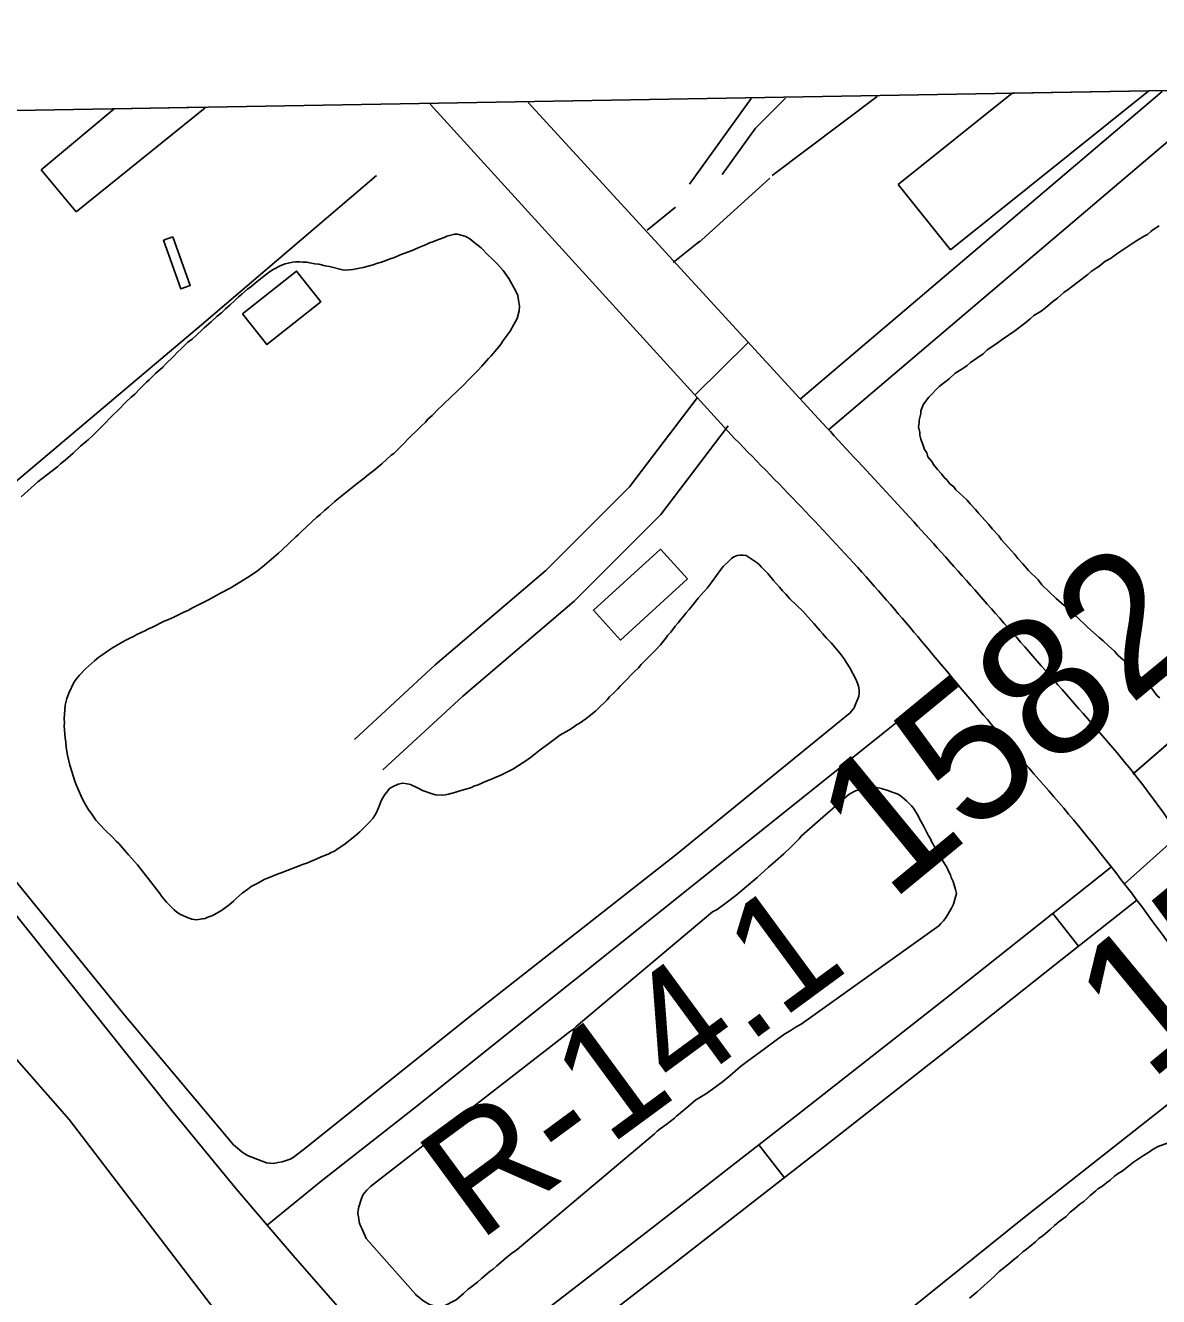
# Model space of a CAD drawing. Extents: x 3892998 to 3931244, y 278583 to 304547.
# Drawn here: x 3900485 to 3901302, y 301401 to 302317 of the extents above; entities that cross this region are included whole.
import ezdxf

# ---------------------------------------------------------------- set-up
doc = ezdxf.new("R2010")
doc.units = 0
for name, color, linetype in [('V-BLDG-OTLN', 7, 'Continuous'), ('V-GRID-FRAM', 7, 'Continuous'), ('V-RIVR-RANG-IDEN', 7, 'Continuous'), ('V-ROAD-CNTR', 7, 'Continuous'), ('V-SITE-VEGE', 7, 'Continuous'), ('V-SURV-IDEN', 7, 'Continuous'), ('V-TOPO-SHOR', 7, 'Continuous')]:
    doc.layers.add(name, color=color, linetype=linetype)

msp = doc.modelspace()

# ---------------------------------------------------------------- linework, layer by layer
at = {"layer": 'V-BLDG-OTLN'}
for p, q in [((3901114.25, 302202.62), (3901196.41, 302268.52)), ((3901294.99, 302270.22), (3901152, 302155.55)), ((3901196.41, 302268.52), (3901294.99, 302270.22)), ((3900495.85, 302213.32), (3900548.62, 302257.3)), ((3900614.2, 302257.89), (3900521.17, 302182.96)), ((3900548.62, 302257.3), (3900613.77, 302258.43)), ((3900613.77, 302258.43), (3900614.2, 302257.89)), ((3900521.17, 302182.96), (3900495.85, 302213.32)), ((3901152, 302155.55), (3901114.25, 302202.62))]:
    msp.add_line(p, q, dxfattribs=at)
for points in [[(3900591.05, 302164.88), (3900603.55, 302129.84), (3900596.79, 302127.42), (3900584.29, 302162.47)], [(3900641.2, 302109.5), (3900680.21, 302140.2), (3900697.71, 302117.96), (3900658.71, 302087.26)], [(3900962.29, 301918.21), (3900913.98, 301874.16), (3900894.41, 301895.62), (3900942.73, 301939.67)]]:
    msp.add_lwpolyline(points, close=True, dxfattribs=at)
at = {"layer": 'V-GRID-FRAM'}
msp.add_lwpolyline([(3896958.37, 302195.16), (3928823.64, 302746.74), (3929146.26, 284567.1), (3897265.12, 284015.24), (3896958.37, 302195.16)], dxfattribs=at)
at = {"layer": 'V-ROAD-CNTR'}
for p, q in [((3901244.32, 301653.35), (3901225.69, 301676.86)), ((3901032.11, 301486.36), (3901013.67, 301510.03))]:
    msp.add_line(p, q, dxfattribs=at)
for points in [[(3901099.16, 302266.23), (3901023.42, 302209.18)], [(3901043.62, 302047.88), (3901304.77, 302269.76)], [(3901063.93, 302025.78), (3901352.05, 302270.57)], [(3900776.61, 302260.7), (3900996.2, 302019.6)], [(3900847.2, 302261.91), (3901053.77, 302036.82)], [(3900963.58, 302202.97), (3901008.21, 302264.67)], [(3900987.18, 302210), (3901011.37, 302243.45), (3901032.83, 302265.09)], [(3900969.83, 302160.42), (3901021.64, 302207.39)], [(3900953.62, 302186.4), (3900933.05, 302169.69)], [(3900971.08, 302161.93), (3900951.97, 302146.4)], [(3901006.12, 302088.74), (3900967.69, 302050.9)], [(3900969.4, 302049.02), (3900920.37, 301984.59), (3900860.02, 301924.26), (3900780.24, 301856.21), (3900722.07, 301802.53)], [(3900967.73, 302046.83), (3900920.37, 301984.59), (3900860.02, 301924.26), (3900780.24, 301856.21), (3900722.07, 301802.53)], [(3900991.61, 302028.66), (3900943.01, 301964.8), (3900880.39, 301902.2), (3900800.16, 301833.76), (3900742.42, 301780.48)], [(3900950, 302023.53), (3900920.37, 301984.59), (3900860.02, 301924.26), (3900780.24, 301856.21), (3900722.07, 301802.53)], [(3900972.74, 302003.87), (3900943.01, 301964.8), (3900880.39, 301902.2), (3900800.16, 301833.76), (3900742.42, 301780.48)], [(3901283.51, 301777.52), (3901358.26, 301842.35)], [(3901284.15, 301778.08), (3901358.26, 301842.35)], [(3901316.63, 301733.52), (3901277.55, 301698.32)], [(3901268.18, 301710.53), (3901208.49, 301663.24), (3901149, 301616.11), (3901041.95, 301532.06), (3900934.59, 301448.41), (3900875.21, 301402.54), (3900815.52, 301356.65)], [(3901286.34, 301686.64), (3901227.12, 301639.72), (3901167.58, 301592.55), (3901060.43, 301508.43), (3900952.98, 301424.7), (3900893.52, 301378.78), (3900834.19, 301333.16), (3900778.53, 301287.46), (3900722.13, 301240.1), (3900708.41, 301226.34)]]:
    msp.add_lwpolyline(points, dxfattribs=at)
for points in [[(3901053.77, 302036.82), (3901145.27, 301937.45), (3901241.44, 301828.17), (3901289.74, 301770.93), (3901337.69, 301702.43), (3901375.02, 301646.86), (3901475.41, 301488.9)], [(3900996.2, 302019.6), (3901097.25, 301912.8), (3901187, 301806.81), (3901244.23, 301740.2), (3901304.61, 301662.04), (3901351.68, 301595.88), (3901416.6, 301494.36), (3901495.96, 301363.44)]]:
    msp.add_spline(points, degree=3, dxfattribs=at)
at = {"layer": 'V-SITE-VEGE'}
for p, q in [((3901285.7, 302161.85), (3901291.66, 302165.52)), ((3901291.66, 302165.52), (3901294.05, 302166.74)), ((3901294.05, 302166.74), (3901296.43, 302168.77)), ((3901296.43, 302168.77), (3901298.02, 302169.99)), ((3901298.02, 302169.99), (3901302.39, 302172.84)), ((3901272.58, 302153.29), (3901285.7, 302161.85)), ((3901259.07, 302143.53), (3901263.43, 302147.17)), ((3901263.43, 302147.17), (3901267.42, 302149.23)), ((3901267.42, 302149.23), (3901272.58, 302153.29)), ((3901243.97, 302132.54), (3901251.12, 302137.83)), ((3901251.12, 302137.83), (3901253.5, 302139.86)), ((3901253.5, 302139.86), (3901257.08, 302142.3)), ((3901257.08, 302142.3), (3901259.07, 302143.53)), ((3901236.83, 302126.86), (3901240, 302129.29)), ((3901240, 302129.29), (3901243.97, 302132.54)), ((3901225.71, 302118.32), (3901229.28, 302120.76)), ((3901229.28, 302120.76), (3901233.64, 302124.82)), ((3901233.64, 302124.82), (3901236.83, 302126.86)), ((3901212.2, 302108.16), (3901217.37, 302111.42)), ((3901217.37, 302111.42), (3901220.55, 302113.86)), ((3901220.55, 302113.86), (3901225.71, 302118.32)), ((3901198.31, 302097.19), (3901205.46, 302102.48)), ((3901205.46, 302102.48), (3901209.43, 302105.73)), ((3901209.43, 302105.73), (3901212.2, 302108.16)), ((3901189.96, 302091.49), (3901198.31, 302097.19)), ((3901175.66, 302080.52), (3901178.44, 302083.35)), ((3901178.44, 302083.35), (3901184, 302087.02)), ((3901184, 302087.02), (3901189.96, 302091.49)), ((3901163.75, 302071.98), (3901166.52, 302074.41)), ((3901166.52, 302074.41), (3901175.66, 302080.52)), ((3901151.03, 302062.62), (3901155.39, 302066.68)), ((3901155.39, 302066.68), (3901158.97, 302068.72)), ((3901158.97, 302068.72), (3901163.75, 302071.98)), ((3901136.36, 302049.24), (3901143.89, 302056.94)), ((3901143.89, 302056.94), (3901147.86, 302060.18)), ((3901147.86, 302060.18), (3901151.03, 302062.62)), ((3901132.41, 302044.39), (3901136.36, 302049.24)), ((3901130.11, 302035.56), (3901130.49, 302037.56)), ((3901130.46, 302039.57), (3901132.41, 302044.39)), ((3901130.49, 302037.56), (3901130.46, 302039.57)), ((3901128.99, 302027.93), (3901129.36, 302030.74)), ((3901129.84, 302023.94), (3901128.99, 302027.93)), ((3901129.34, 302032.74), (3901130.11, 302035.56)), ((3901129.36, 302030.74), (3901129.34, 302032.74)), ((3901129.86, 302021.94), (3901129.84, 302023.94)), ((3901130.69, 302019.14), (3901129.86, 302021.94)), ((3901132.35, 302014.35), (3901130.69, 302019.14)), ((3901133.18, 302011.56), (3901132.35, 302014.35)), ((3901134.81, 302009.18), (3901133.18, 302011.56)), ((3901135.64, 302006.38), (3901134.81, 302009.18)), ((3901138.48, 302002.81), (3901135.64, 302006.38)), ((3901139.71, 302000.82), (3901138.48, 302002.81)), ((3901142.55, 301997.25), (3901139.71, 302000.82)), ((3901145.39, 301994.08), (3901142.55, 301997.25)), ((3901147.42, 301991.29), (3901145.39, 301994.08)), ((3901149.44, 301989.71), (3901147.42, 301991.29)), ((3901151.48, 301986.93), (3901149.44, 301989.71)), ((3901154.31, 301984.56), (3901151.48, 301986.93)), ((3901155.93, 301982.58), (3901154.31, 301984.56)), ((3901158.76, 301979.81), (3901155.93, 301982.58)), ((3901160.79, 301977.82), (3901158.76, 301979.81)), ((3901164.02, 301975.06), (3901160.79, 301977.82)), ((3901166.06, 301972.28), (3901164.02, 301975.06)), ((3901170.11, 301968.32), (3901166.06, 301972.28)), ((3901172.14, 301965.54), (3901170.11, 301968.32)), ((3901179.44, 301957.61), (3901172.14, 301965.54)), ((3901182.28, 301954.04), (3901179.44, 301957.61)), ((3901186.74, 301949.28), (3901182.28, 301954.04)), ((3901188.77, 301946.5), (3901186.74, 301949.28)), ((3901198.5, 301935.79), (3901188.77, 301946.5)), ((3901200.54, 301933.01), (3901198.5, 301935.79)), ((3901204.19, 301929.05), (3901200.54, 301933.01)), ((3901208.24, 301924.29), (3901204.19, 301929.05)), ((3901215.12, 301917.55), (3901208.24, 301924.29)), ((3901217.97, 301913.98), (3901215.12, 301917.55)), ((3901228.09, 301904.08), (3901217.97, 301913.98)), ((3901233.75, 301899.34), (3901228.09, 301904.08)), ((3901236.99, 301896.17), (3901233.75, 301899.34)), ((3901242.65, 301891.43), (3901236.99, 301896.17)), ((3901251.15, 301883.11), (3901242.65, 301891.43)), ((3901259.24, 301875.99), (3901251.15, 301883.11)), ((3901262.07, 301873.62), (3901259.24, 301875.99)), ((3901266.12, 301869.66), (3901262.07, 301873.62)), ((3901270.17, 301866.11), (3901266.12, 301869.66)), ((3901272.6, 301863.33), (3901270.17, 301866.11)), ((3901276.65, 301859.77), (3901272.6, 301863.33)), ((3901279.08, 301857.39), (3901276.65, 301859.77)), ((3901281.51, 301854.62), (3901279.08, 301857.39)), ((3901283.93, 301852.64), (3901281.51, 301854.62)), ((3901288.79, 301847.89), (3901283.93, 301852.64)), ((3901291.63, 301844.72), (3901288.79, 301847.89)), ((3901293.25, 301842.73), (3901291.63, 301844.72)), ((3901294.87, 301841.15), (3901293.25, 301842.73)), ((3901297.3, 301839.17), (3901294.87, 301841.15)), ((3901300.96, 301834.01), (3901297.3, 301839.17)), ((3901302.98, 301832.43), (3901300.96, 301834.01))]:
    msp.add_line(p, q, dxfattribs=at)
for points in [[(3900507.87, 301999.3), (3900509.93, 302001.21), (3900513.3, 302003.9), (3900519.11, 302008.88), (3900524.35, 302013.86), (3900529.98, 302018.66), (3900533.53, 302021.91), (3900538.21, 302026.69), (3900541.02, 302029.37), (3900547, 302035.68), (3900552.06, 302040.47), (3900557.1, 302045.63), (3900560.85, 302049.27), (3900563.47, 302051.57), (3900566.84, 302055.2), (3900568.9, 302057.11), (3900571.89, 302060.17), (3900573.77, 302061.71), (3900578.45, 302066.3), (3900583.69, 302070.9), (3900585.75, 302073.19), (3900591.36, 302078.55), (3900594.54, 302081.99), (3900596.79, 302083.91), (3900601.84, 302088.89), (3900604.84, 302091.19), (3900611.96, 302097.7), (3900613.64, 302099.42), (3900618.51, 302103.64), (3900623.01, 302107.85), (3900626.01, 302110.15), (3900629, 302113.03), (3900632.19, 302115.71), (3900635.75, 302118.96), (3900638.37, 302121.64), (3900640.8, 302123.56), (3900644.74, 302127.2), (3900646.43, 302128.35), (3900648.68, 302130.08), (3900650.55, 302131.8), (3900656.36, 302136.41), (3900660.68, 302139.67), (3900663.31, 302141.41), (3900668.76, 302144.3), (3900671.96, 302145.48), (3900674.04, 302145.88), (3900677.25, 302146.67), (3900679.52, 302146.88), (3900682.54, 302146.92), (3900684.82, 302146.75), (3900687.46, 302146.78), (3900693.34, 302145.53), (3900696.18, 302145.18), (3900700.93, 302144.1), (3900703.96, 302143.56), (3900713.25, 302141.21), (3900715.53, 302140.85), (3900720.82, 302141.48), (3900724.41, 302142.09), (3900728.18, 302142.89), (3900735.54, 302144.86), (3900737.8, 302145.64), (3900741.38, 302146.63), (3900748.35, 302149.35), (3900750.8, 302150.14), (3900754.95, 302151.89), (3900763.61, 302155.2), (3900768.31, 302157.33), (3900773.21, 302159.28), (3900776.04, 302160.64), (3900778.49, 302161.42), (3900781.31, 302162.58), (3900784.14, 302163.56), (3900786.59, 302164.53), (3900788.66, 302165.51), (3900794.32, 302166.89), (3900796.4, 302166.92), (3900799.06, 302166.19), (3900802.28, 302165.09), (3900805.14, 302163.42), (3900808.19, 302161.18), (3900813.34, 302157.08), (3900818.51, 302151.84), (3900821.19, 302149.41), (3900822.53, 302147.91), (3900824.44, 302146.04), (3900829.23, 302140.79), (3900830.38, 302138.92), (3900833.27, 302134.79), (3900838.48, 302125.76), (3900839.83, 302122.56), (3900840.44, 302119.35), (3900841.06, 302115.01), (3900840.9, 302111.6), (3900839.26, 302106.1), (3900837.04, 302101.72), (3900834.26, 302096.96), (3900832.77, 302095.05), (3900830.72, 302092), (3900828.85, 302089.52), (3900827.74, 302087.81)], [(3900827.74, 302087.81), (3900826.06, 302085.52), (3900820.64, 302079.21), (3900818.77, 302077.3), (3900813.92, 302071.76), (3900810.93, 302068.51), (3900806.25, 302063.73), (3900804.38, 302062.01), (3900800.08, 302057.41), (3900795.77, 302053.4), (3900791.28, 302049), (3900786.6, 302044.78), (3900785.1, 302043.06), (3900782.48, 302040.76), (3900777.99, 302036.17), (3900774.99, 302033.49), (3900773.12, 302031.39), (3900770.13, 302028.52), (3900768.26, 302026.42), (3900761.52, 302019.91), (3900757.03, 302015.32), (3900750.29, 302008.81), (3900748.42, 302007.47), (3900741.68, 302001.15), (3900735.87, 301996.35), (3900732.12, 301993.48), (3900728.93, 301990.79), (3900727.05, 301989.44)], [(3900481.63, 301977.44), (3900493.62, 301988.17), (3900499.8, 301993.16), (3900507.87, 301999.3)], [(3900727.05, 301989.44), (3900724.05, 301986.95), (3900715.43, 301980.23), (3900709.61, 301975.44), (3900707.74, 301974.1), (3900703.24, 301969.88), (3900700.43, 301967.58), (3900697.25, 301964.71), (3900694.62, 301962.6), (3900691.25, 301959.35), (3900683.76, 301952.45), (3900681.33, 301949.96), (3900679.64, 301948.62), (3900674.96, 301944.03), (3900669.53, 301939.05), (3900667.29, 301936.75), (3900658.86, 301929.66), (3900657.17, 301928.13), (3900654.35, 301926.02), (3900652.11, 301924.1), (3900645.91, 301919.87), (3900632.38, 301911.58), (3900625.43, 301907.91), (3900616.58, 301903.08), (3900612.45, 301900.95), (3900605.67, 301897.66), (3900601.72, 301895.54), (3900598.9, 301894.37), (3900591.56, 301890.7), (3900587.23, 301888.75), (3900584.59, 301887.78), (3900576.32, 301883.53), (3900572.93, 301881.98), (3900570.86, 301880.82), (3900567.66, 301879.27), (3900565.4, 301878.29), (3900562.21, 301876.56), (3900559.95, 301875.59), (3900556.56, 301873.85), (3900553.18, 301871.92), (3900547.54, 301868.45), (3900545.29, 301867.1), (3900542.09, 301864.98), (3900539.84, 301863.26), (3900537.59, 301861.72), (3900534.4, 301859.22), (3900528.03, 301853.29), (3900523.54, 301848.7), (3900521.12, 301845.83), (3900519.63, 301843.54), (3900515.93, 301835.75), (3900514.46, 301831.95), (3900513.38, 301827.21), (3900512.54, 301817.36), (3900512.77, 301814.33), (3900512.6, 301812.25), (3900513.27, 301803.37), (3900513.68, 301800.72), (3900514.1, 301796.57), (3900514.92, 301791.09), (3900516.7, 301783.92), (3900520.43, 301771.66), (3900521.4, 301769.22), (3900524.71, 301761.5), (3900526.06, 301758.86), (3900528.18, 301755.1), (3900529.92, 301752.28), (3900532.42, 301748.53), (3900535.49, 301744.21), (3900542, 301737.28), (3900547.74, 301731.67), (3900550.04, 301729.05), (3900551.95, 301727.37), (3900554.63, 301724.37), (3900558.85, 301719.31), (3900565.36, 301712), (3900574.96, 301700), (3900577.26, 301696.81), (3900581.48, 301691.37), (3900582.83, 301689.5), (3900586.47, 301685), (3900591.83, 301679.57), (3900593.74, 301677.89), (3900596.41, 301676.22), (3900601.92, 301673.82), (3900604.77, 301672.9), (3900607.99, 301672.37), (3900612.15, 301672.98), (3900614.22, 301673.39), (3900616.11, 301674.35), (3900619.12, 301675.33), (3900621, 301676.11), (3900623.82, 301677.85), (3900626.08, 301679), (3900631.52, 301683.23), (3900634.71, 301685.91), (3900636.95, 301688.02), (3900640.89, 301691.47), (3900645.02, 301694.54), (3900647.45, 301696.27), (3900651.78, 301698.59)], [(3901012.44, 301929.81), (3901014.16, 301928.51), (3901015.5, 301927.01), (3901017.41, 301925.14), (3901020.09, 301922.14), (3901024.31, 301917.08), (3901028.52, 301912.4), (3901030.82, 301909.59), (3901033.12, 301907.34), (3901036.18, 301903.97), (3901045.75, 301894.62), (3901049.2, 301890.68), (3901053.41, 301886.19), (3901056.29, 301882.63), (3901057.82, 301881.13), (3901059.54, 301878.88), (3901062.61, 301875.51), (3901065.86, 301872.14), (3901072.38, 301864.46), (3901075.26, 301860.52), (3901076.61, 301858.26), (3901079.31, 301854.13), (3901083.56, 301846.04), (3901084.92, 301843.03), (3901085.7, 301840.77), (3901086.1, 301838.12), (3901086.13, 301836.04), (3901085.77, 301833.77), (3901085.23, 301831.68), (3901083.75, 301828.45), (3901082.47, 301825.22), (3901080.6, 301822.93), (3901079.67, 301821.59), (3900953.87, 301719.17), (3900807.4, 301604.22), (3900684.95, 301506.37), (3900677.82, 301500.99), (3900675.56, 301499.64), (3900669.91, 301497.69), (3900666.7, 301497.27), (3900663.68, 301496.67), (3900661.03, 301496.83), (3900658.56, 301497.18), (3900652.3, 301499.39), (3900644.88, 301502.33), (3900641.08, 301504.74), (3900638.98, 301506.42), (3900634.77, 301510.16), (3900555.4, 301604.44), (3900473.11, 301705.68)], [(3900651.78, 301698.59), (3900657.23, 301701.68), (3900659.87, 301702.65), (3900666.84, 301705.57), (3900669.1, 301706.35), (3900685.3, 301712.58), (3900687.56, 301713.17), (3900689.82, 301714.15), (3900693.21, 301715.51), (3900699.24, 301718.22), (3900703, 301719.78), (3900705.26, 301720.94), (3900707.52, 301721.91), (3900710.14, 301723.83), (3900714.28, 301726.53), (3900722.16, 301732.67), (3900725.9, 301735.93), (3900729.09, 301738.99), (3900732.26, 301742.24), (3900735.26, 301745.49), (3900737.67, 301749.3), (3900739.33, 301753.1), (3900741.36, 301758.23), (3900742.47, 301760.33), (3900743.95, 301762.8), (3900746.01, 301765.48), (3900747.31, 301767), (3900749.94, 301768.54), (3900753.52, 301770.1), (3900756.92, 301770.89), (3900759.95, 301770.55), (3900762.42, 301770.01), (3900767.93, 301767.42), (3900771.17, 301765.56), (3900778, 301763.18), (3900780.47, 301762.45), (3900785.58, 301762.32), (3900787.66, 301762.53), (3900789.92, 301762.94), (3900795.02, 301764.32), (3900798.03, 301765.3), (3900802.37, 301766.48), (3900806.33, 301767.85), (3900808.21, 301768.82), (3900811.23, 301769.79), (3900817.06, 301772.32), (3900820.83, 301773.69), (3900823.09, 301774.85), (3900827.61, 301776.6), (3900836.26, 301781.05), (3900846.41, 301787.4), (3900849.98, 301790.09), (3900855.97, 301794.89), (3900861.23, 301798.92), (3900866.1, 301802.38), (3900867.98, 301803.91), (3900870.23, 301805.45), (3900876.62, 301809.12), (3900880, 301811.24), (3900882.07, 301812.96), (3900884.89, 301814.32), (3900886.39, 301815.66), (3900888.83, 301817.2), (3900891.27, 301819.31), (3900895.77, 301822.95), (3900897.45, 301824.48), (3900904.19, 301830.99), (3900906.06, 301833.09), (3900909.05, 301836.15), (3900912.05, 301839.02), (3900913.73, 301840.93), (3900918.41, 301845.72), (3900921.4, 301848.78), (3900923.64, 301850.88), (3900926.82, 301854.13), (3900928.88, 301856.42), (3900938.98, 301866.57), (3900942.72, 301870.77), (3900946.64, 301875.54), (3900948.13, 301877.64), (3900950.18, 301879.93), (3900953.35, 301884.13), (3900955.6, 301886.61), (3900957.08, 301888.71), (3900959.7, 301891.58), (3900961.19, 301893.68), (3900963.43, 301896.16), (3900966.42, 301899.79), (3900969.96, 301904.37), (3900976.32, 301911.63), (3900980.05, 301916.4), (3900986.2, 301924.98), (3900988.06, 301927.08), (3900992.18, 301931.29), (3900994.05, 301933.02), (3900995.74, 301934.17), (3900998, 301935.14), (3901000.27, 301935.35), (3901002.35, 301935.38), (3901004.62, 301935.03), (3901012.44, 301929.81)], [(3900727.15, 301471.46), (3900728.07, 301473.74), (3900729.18, 301475.46), (3900730.86, 301477.37), (3900733.48, 301480.04), (3900870.4, 301586.19), (3900872.47, 301587.91), (3900877.16, 301591.56), (3900879.97, 301593.48), (3900881.84, 301595.4), (3900980.24, 301678.03), (3900983.63, 301679.77), (3900991.13, 301685.34), (3900997.14, 301689.95), (3901012.51, 301702.79), (3901020.56, 301710.26), (3901025.81, 301714.67), (3901031.8, 301720.04), (3901036.48, 301724.63), (3901041.16, 301729.03), (3901042.84, 301730.75), (3901044.52, 301732.85), (3901078.9, 301762.92), (3901083.51, 301765.45), (3901085.96, 301766.23), (3901088.03, 301766.82), (3901090.68, 301767.23), (3901092.75, 301767.82), (3901095.02, 301768.23), (3901097.67, 301768.07), (3901102.22, 301766.98), (3901106.78, 301765.71), (3901110.58, 301764.24), (3901113.42, 301763.32), (3901115.71, 301762.02), (3901120.29, 301758.29), (3901123.93, 301754.55), (3901125.27, 301752.86), (3901127.97, 301748.54), (3901130.48, 301743.46), (3901132.79, 301739.7), (3901135.89, 301733.49), (3901137.43, 301730.86), (3901138.6, 301728.41), (3901139.75, 301726.54), (3901141.49, 301723.15), (3901144, 301719.21), (3901145.93, 301715.63), (3901149.59, 301709.81), (3901150.36, 301707.92), (3901151.91, 301704.92), (3901152.5, 301702.84), (3901153.86, 301700.02), (3901155.62, 301694.17), (3901156.23, 301691.34), (3901154.96, 301686.41), (3901154.04, 301683.56), (3901152.75, 301680.71), (3901151.26, 301678.42), (3901149.96, 301676.14), (3901148.29, 301673.47), (3901146.99, 301671.56), (3901145.11, 301669.65), (3901143.62, 301667.93), (3901044.14, 301597.2), (3901040.57, 301595.08), (3901036.25, 301592.2), (3901032.49, 301590.07), (3901026.3, 301585.66), (3901014.29, 301576.63), (3901006.22, 301570.87), (3901000.59, 301566.45), (3900992.72, 301559.74), (3900987.47, 301555.52), (3900980.34, 301550.14), (3900976.03, 301547.07), (3900970.01, 301543.6), (3900968.32, 301542.44), (3900962.7, 301537.65), (3900954.26, 301530.75), (3900952.76, 301529.4), (3900946.58, 301524.61), (3900944.32, 301522.69), (3900942.64, 301521.54), (3900940.39, 301519.81), (3900938.51, 301518.09), (3900839.36, 301434.49), (3900837.49, 301433.15), (3900835.61, 301431.99), (3900834.11, 301430.65), (3900831.67, 301428.73), (3900829.8, 301427.01), (3900827.74, 301425.47), (3900824.74, 301422.79), (3900821.93, 301420.49), (3900819.86, 301418.96), (3900813.68, 301413.78), (3900810.68, 301411.1), (3900805.81, 301407.07), (3900804.12, 301405.92), (3900800.75, 301402.85)], [(3901165.73, 301399.57), (3901171.27, 301404.16), (3901183.16, 301414.89), (3901187.13, 301418.72), (3901193.85, 301424.07), (3901197.41, 301427.14), (3901200.57, 301429.42), (3901204.14, 301432.87), (3901206.91, 301434.78), (3901209.28, 301436.69), (3901213.24, 301440.13), (3901215.62, 301442.44), (3901218.78, 301444.73), (3901223.93, 301448.93), (3901227.1, 301452), (3901230.27, 301454.67), (3901235.41, 301458.49), (3901238.19, 301461.56), (3901241.35, 301463.85), (3901245.31, 301467.3), (3901248.07, 301469.2), (3901250.84, 301471.49), (3901252.83, 301473.41), (3901256.79, 301476.86), (3901258.38, 301478.39), (3901260.35, 301479.53), (3901263.11, 301481.43), (3901264.7, 301482.97), (3901267.06, 301484.49), (3901270.24, 301487.55), (3901273, 301489.46), (3901275.76, 301490.97), (3901280.5, 301494.79), (3901284.06, 301497.47), (3901291.17, 301502.42), (3901295.5, 301505.08), (3901298.27, 301506.98), (3901301.82, 301508.87), (3901308.89, 301511.48)], [(3900800.75, 301402.85), (3900795.31, 301398.25), (3900785.53, 301393.22), (3900783.45, 301393.2), (3900781.18, 301393.36), (3900778.52, 301394.09), (3900776.05, 301395.01), (3900772.06, 301397.23), (3900770.15, 301398.73), (3900768.23, 301400.41), (3900766.52, 301401.71), (3900766.13, 301402.28), (3900730.5, 301442.55), (3900729.14, 301445.38), (3900727.39, 301449.71), (3900726.42, 301451.59), (3900725.64, 301453.66), (3900725.05, 301456.12), (3900724.83, 301458.19), (3900724.43, 301460.46), (3900724.59, 301462.92), (3900725.13, 301465.39), (3900727.15, 301471.46)]]:
    msp.add_lwpolyline(points, dxfattribs=at)
at = {"layer": 'V-TOPO-SHOR'}
msp.add_line((3900764.8, 301536.17), (3901113.95, 301815.51), dxfattribs=at)
for points in [[(3900014.61, 302248.06), (3900112.23, 302125.07), (3900125, 302108.98), (3900290.02, 301900.82), (3900324.44, 301860.89), (3900398.88, 301774.52), (3900590.18, 301534.93)], [(3900516.27, 301528.38), (3900216.59, 301869.73), (3899958.05, 302185.82), (3899910.94, 302246.27)], [(3900737.88, 302209.12), (3900611.56, 302101.39), (3900396.78, 301920.4), (3900324.44, 301860.89)], [(3901319.34, 301547.66), (3901203.8, 301456.62), (3901066.34, 301346.15), (3900936.83, 301245.15), (3900886.95, 301205.19), (3900868.77, 301192.41)], [(3900590.18, 301534.93), (3900636.62, 301478.34), (3900659.04, 301452.15)], [(3900764.8, 301536.17), (3900697.91, 301483.9), (3900659.04, 301452.15)], [(3900516.27, 301528.38), (3900604.31, 301412.89), (3900678.28, 301316.84)], [(3900659.04, 301452.15), (3900677.8, 301430.24), (3900739.61, 301359.6)]]:
    msp.add_lwpolyline(points, dxfattribs=at)

# ---------------------------------------------------------------- texts
at = {"layer": 'V-RIVR-RANG-IDEN'}
msp.add_text('R-14.1', height=83, rotation=36.31078, dxfattribs=at).set_placement((3900811.37, 301439.58))
at = {"layer": 'V-SURV-IDEN'}
for s, rotation, p in [('1582+97.3', 39.42699, (3901108.55, 301684.47)), ('1583+73.1', 39.53577, (3901294.86, 301554.7))]:
    msp.add_text(s, height=100, rotation=rotation, dxfattribs=at).set_placement(p)

doc.saveas('drawing.dxf')
